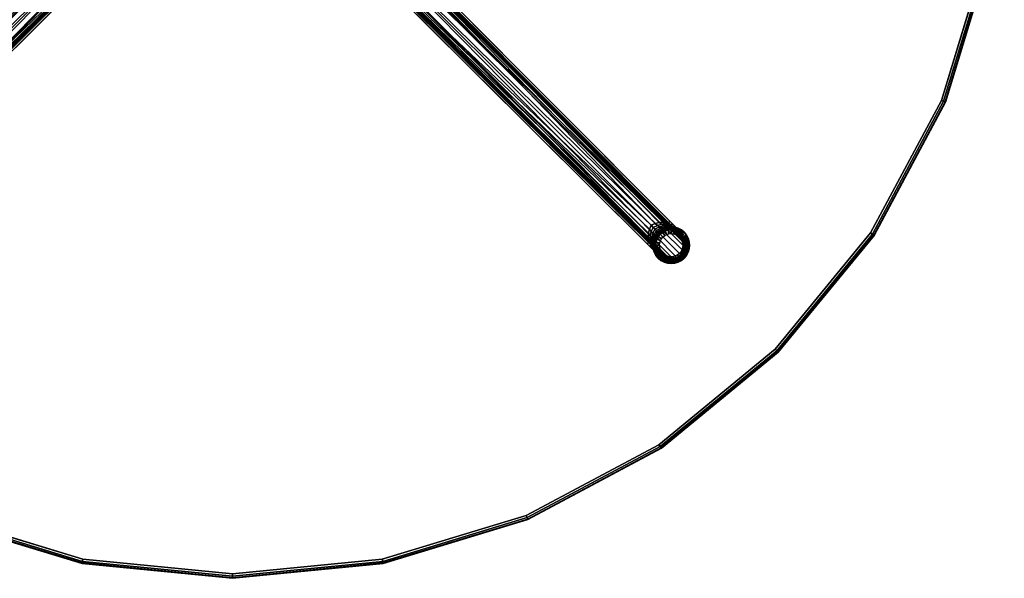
# Model space of a CAD drawing. Header units: inches. Extents: x -213 to 429, y -72 to 85.
# Tile 528 of 656: x 362 to 388, y -23 to -8. Entities that reach past the tile are written whole.
import ezdxf

# ---------------------------------------------------------------- set-up
doc = ezdxf.new("R2010")
doc.units = ezdxf.units.IN
doc.header["$LTSCALE"] = 96
doc.header["$MEASUREMENT"] = 0
for name, color, linetype in [('A-FURN-3-TABLE-BASE-BASE', 253, 'Continuous'), ('A-FURN-3-TABLE-BASE-GLIDE', 253, 'Continuous'), ('A-FURN-3-TABLE-BASE-GLIDE-STEM', 253, 'Continuous'), ('A-FURN-3-TABLE-EDGE', 35, 'Continuous'), ('A-FURN-3-TABLE-TOP', 33, 'Continuous')]:
    doc.layers.add(name, color=color, linetype=linetype)

# ---------------------------------------------------------------- blocks, each defined once
blk = doc.blocks.new('TARN-4242-LTSXG4-3D-3')
at = {"layer": 'A-FURN-3-TABLE-BASE-BASE'}
for points, invisible_edges in [([(-1.157, -0.576, 11.774), (-1.219, -0.56, 9.641), (-11.909, -11.291, 2.161), (-12.227, -11.678, 3.72)], 4), ([(12.227, -11.678, 3.72), (11.909, -11.291, 2.161), (1.219, -0.56, 9.641), (1.157, -0.576, 11.774)], 1), ([(-11.678, -12.227, 3.72), (-11.291, -11.909, 2.161), (-0.56, -1.219, 9.641), (-0.576, -1.157, 11.774)], 1), ([(0.576, -1.157, 11.774), (0.56, -1.219, 9.641), (11.291, -11.909, 2.161), (11.678, -12.227, 3.72)], 4), ([(12.227, -11.678, 3.72), (12.227, -11.678, 3.72), (11.976, -11.359, 2.109), (11.909, -11.291, 2.161)], 10), ([(12.227, -11.678, 3.72), (12.227, -11.678, 3.72), (12.04, -11.422, 2.049), (11.976, -11.359, 2.109)], 10), ([(12.227, -11.678, 3.72), (12.227, -11.678, 3.72), (12.1, -11.481, 1.98), (12.04, -11.422, 2.049)], 10), ([(12.227, -11.678, 3.72), (12.227, -11.678, 3.72), (12.154, -11.534, 1.902), (12.1, -11.481, 1.98)], 10), ([(12.227, -11.678, 3.72), (12.227, -11.678, 3.72), (12.198, -11.576, 1.812), (12.154, -11.534, 1.902)], 10), ([(12.227, -11.678, 3.72), (12.227, -11.678, 3.72), (12.23, -11.605, 1.713), (12.198, -11.576, 1.812)], 10), ([(12.227, -11.678, 3.72), (12.227, -11.678, 3.72), (12.247, -11.619, 1.607), (12.23, -11.605, 1.713)], 10), ([(12.227, -11.678, 3.72), (12.227, -11.678, 3.72), (12.258, -11.626, 1.5), (12.247, -11.619, 1.607)], 8), ([(11.678, -12.227, 3.72), (11.678, -12.227, 3.72), (11.291, -11.909, 2.161), (11.359, -11.976, 2.109)], 10), ([(11.678, -12.227, 3.72), (11.678, -12.227, 3.72), (11.359, -11.976, 2.109), (11.422, -12.04, 2.049)], 10), ([(11.678, -12.227, 3.72), (11.678, -12.227, 3.72), (11.422, -12.04, 2.049), (11.481, -12.1, 1.98)], 10), ([(11.678, -12.227, 3.72), (11.678, -12.227, 3.72), (11.481, -12.1, 1.98), (11.534, -12.154, 1.902)], 10), ([(11.678, -12.227, 3.72), (11.678, -12.227, 3.72), (11.534, -12.154, 1.902), (11.576, -12.198, 1.812)], 10), ([(11.678, -12.227, 3.72), (11.678, -12.227, 3.72), (11.576, -12.198, 1.812), (11.605, -12.23, 1.713)], 10), ([(11.678, -12.227, 3.72), (11.678, -12.227, 3.72), (11.605, -12.23, 1.713), (11.619, -12.247, 1.607)], 10), ([(11.678, -12.227, 3.72), (11.678, -12.227, 3.72), (11.619, -12.247, 1.607), (11.626, -12.258, 1.5)], 2)]:
    blk.add_3dface(points, dxfattribs=dict(at, invisible_edges=invisible_edges))
at = {"layer": 'A-FURN-3-TABLE-BASE-GLIDE'}
for points, invisible_edges in [([(11.657, -11.519), (11.657, -12.35), (11.581, -12.288), (11.581, -11.581)], 5), ([(11.581, -12.288, 0.2), (11.657, -12.35, 0.2), (11.657, -11.519, 0.2), (11.581, -11.581, 0.2)], 10), ([(11.743, -11.473), (11.743, -12.396), (11.657, -12.35), (11.657, -11.519)], 5), ([(11.657, -12.35, 0.2), (11.743, -12.396, 0.2), (11.743, -11.473, 0.2), (11.657, -11.519, 0.2)], 10), ([(11.837, -11.444), (11.837, -12.425), (11.743, -12.396), (11.743, -11.473)], 5), ([(11.743, -12.396, 0.2), (11.837, -12.425, 0.2), (11.837, -11.444, 0.2), (11.743, -11.473, 0.2)], 10), ([(11.935, -11.435), (11.935, -12.435), (11.837, -12.425), (11.837, -11.444)], 5), ([(11.837, -12.425, 0.2), (11.935, -12.435, 0.2), (11.935, -11.435, 0.2), (11.837, -11.444, 0.2)], 10), ([(12.032, -11.444), (12.032, -12.425), (11.935, -12.435), (11.935, -11.435)], 5), ([(11.935, -12.435, 0.2), (12.032, -12.425, 0.2), (12.032, -11.444, 0.2), (11.935, -11.435, 0.2)], 10), ([(12.126, -11.473), (12.126, -12.396), (12.032, -12.425), (12.032, -11.444)], 5), ([(12.032, -12.425, 0.2), (12.126, -12.396, 0.2), (12.126, -11.473, 0.2), (12.032, -11.444, 0.2)], 10), ([(12.212, -11.519), (12.212, -12.35), (12.126, -12.396), (12.126, -11.473)], 5), ([(12.126, -12.396, 0.2), (12.212, -12.35, 0.2), (12.212, -11.519, 0.2), (12.126, -11.473, 0.2)], 10), ([(12.288, -11.581), (12.288, -12.288), (12.212, -12.35), (12.212, -11.519)], 5), ([(12.212, -12.35, 0.2), (12.288, -12.288, 0.2), (12.288, -11.581, 0.2), (12.212, -11.519, 0.2)], 10), ([(11.473, -11.743), (11.473, -12.126), (11.444, -12.032), (11.444, -11.837)], 5), ([(11.444, -12.032, 0.2), (11.473, -12.126, 0.2), (11.473, -11.743, 0.2), (11.444, -11.837, 0.2)], 10), ([(11.519, -11.657), (11.519, -12.212), (11.473, -12.126), (11.473, -11.743)], 5), ([(11.473, -12.126, 0.2), (11.519, -12.212, 0.2), (11.519, -11.657, 0.2), (11.473, -11.743, 0.2)], 10), ([(11.581, -11.581), (11.581, -12.288), (11.519, -12.212), (11.519, -11.657)], 5), ([(11.519, -12.212, 0.2), (11.581, -12.288, 0.2), (11.581, -11.581, 0.2), (11.519, -11.657, 0.2)], 10), ([(12.35, -11.657), (12.35, -12.212), (12.288, -12.288), (12.288, -11.581)], 5), ([(12.288, -12.288, 0.2), (12.35, -12.212, 0.2), (12.35, -11.657, 0.2), (12.288, -11.581, 0.2)], 10), ([(12.396, -11.743), (12.396, -12.126), (12.35, -12.212), (12.35, -11.657)], 5), ([(12.35, -12.212, 0.2), (12.396, -12.126, 0.2), (12.396, -11.743, 0.2), (12.35, -11.657, 0.2)], 10), ([(12.425, -11.837), (12.425, -12.032), (12.396, -12.126), (12.396, -11.743)], 5), ([(12.396, -12.126, 0.2), (12.425, -12.032, 0.2), (12.425, -11.837, 0.2), (12.396, -11.743, 0.2)], 10), ([(11.444, -11.837), (11.444, -12.032), (11.435, -11.935)], 1), ([(11.435, -11.935, 0.2), (11.444, -12.032, 0.2), (11.444, -11.837, 0.2), (11.435, -11.935, 0.2)], 2), ([(12.435, -11.935), (12.435, -11.935), (12.425, -12.032), (12.425, -11.837)], 4), ([(12.425, -12.032, 0.2), (12.435, -11.935, 0.2), (12.435, -11.935, 0.2), (12.425, -11.837, 0.2)], 8)]:
    blk.add_3dface(points, dxfattribs=dict(at, invisible_edges=invisible_edges))
at = {"layer": 'A-FURN-3-TABLE-TOP'}
for points, invisible_edges in [([(-4.074, -20.481, 29), (0, -20.882, 29), (0, 20.882, 29), (-4.074, 20.481, 29)], 10), ([(0, 20.882, 27.75), (0, -20.882, 27.75), (-4.074, -20.481, 27.75), (-4.074, 20.481, 27.75)], 5), ([(4.074, 20.481, 29), (0, 20.882, 29), (0, -20.882, 29), (4.074, -20.481, 29)], 10), ([(0, -20.882, 27.75), (0, 20.882, 27.75), (4.074, 20.481, 27.75), (4.074, -20.481, 27.75)], 5), ([(-4.074, 20.481, 29), (-7.991, 19.292, 29), (-7.991, -19.292, 29), (-4.074, -20.481, 29)], 10), ([(-7.991, -19.292, 27.75), (-7.991, 19.292, 27.75), (-4.074, 20.481, 27.75), (-4.074, -20.481, 27.75)], 5), ([(4.074, -20.481, 29), (7.991, -19.292, 29), (7.991, 19.292, 29), (4.074, 20.481, 29)], 10), ([(7.991, 19.292, 27.75), (7.991, -19.292, 27.75), (4.074, -20.481, 27.75), (4.074, 20.481, 27.75)], 5), ([(11.601, 17.363, 29), (7.991, 19.292, 29), (7.991, -19.292, 29), (11.601, -17.363, 29)], 10), ([(7.991, -19.292, 27.75), (7.991, 19.292, 27.75), (11.601, 17.363, 27.75), (11.601, -17.363, 27.75)], 5), ([(14.766, 14.766, 29), (11.601, 17.363, 29), (11.601, -17.363, 29), (14.766, -14.766, 29)], 10), ([(11.601, -17.363, 27.75), (11.601, 17.363, 27.75), (14.766, 14.766, 27.75), (14.766, -14.766, 27.75)], 5), ([(14.766, -14.766, 29), (17.363, -11.601, 29), (17.363, 11.601, 29), (14.766, 14.766, 29)], 10), ([(17.363, 11.601, 27.75), (17.363, -11.601, 27.75), (14.766, -14.766, 27.75), (14.766, 14.766, 27.75)], 5), ([(19.292, 7.991, 29), (17.363, 11.601, 29), (17.363, -11.601, 29), (19.292, -7.991, 29)], 10), ([(17.363, -11.601, 27.75), (17.363, 11.601, 27.75), (19.292, 7.991, 27.75), (19.292, -7.991, 27.75)], 5), ([(19.292, -7.991, 29), (20.481, -4.074, 29), (20.481, 4.074, 29), (19.292, 7.991, 29)], 10), ([(20.481, 4.074, 27.75), (20.481, -4.074, 27.75), (19.292, -7.991, 27.75), (19.292, 7.991, 27.75)], 5)]:
    blk.add_3dface(points, dxfattribs=dict(at, invisible_edges=invisible_edges))
at = {"layer": 'A-FURN-3-TABLE-BASE-BASE'}
mesh = blk.add_polymesh((2, 5), dxfattribs=at)
for k, corner in enumerate([(-1.219, -0.56, 9.641), (-1.188, -0.527, 9.614), (-1.155, -0.499, 9.584), (-1.111, -0.497, 9.557), (-1.061, -0.512, 9.548), (-11.909, -11.291, 2.161), (-11.909, -11.291, 2.161), (-11.909, -11.291, 2.161), (-11.827, -11.323, 2.087), (-11.827, -11.323, 2.087)]):
    mesh.set_mesh_vertex(divmod(k, 5), corner)
mesh = blk.add_polymesh((2, 9), dxfattribs=at)
for k, corner in enumerate([(-11.323, -11.827, 2.087), (-11.308, -11.718, 2.128), (-11.314, -11.606, 2.163), (-11.342, -11.495, 2.191), (-11.39, -11.39, 2.21), (-11.495, -11.342, 2.191), (-11.606, -11.314, 2.163), (-11.718, -11.308, 2.128), (-11.827, -11.323, 2.087), (-0.512, -1.061, 9.548), (-0.512, -1.061, 9.548), (-0.512, -1.061, 9.548), (-0.512, -1.061, 9.548), (-1.061, -0.512, 9.548), (-1.061, -0.512, 9.548), (-1.061, -0.512, 9.548), (-1.061, -0.512, 9.548), (-1.061, -0.512, 9.548)]):
    mesh.set_mesh_vertex(divmod(k, 9), corner)
mesh = blk.add_polymesh((2, 9), dxfattribs=at)
for k, corner in enumerate([(11.827, -11.323, 2.087), (11.718, -11.308, 2.128), (11.606, -11.314, 2.163), (11.495, -11.342, 2.191), (11.39, -11.39, 2.21), (11.342, -11.495, 2.191), (11.314, -11.606, 2.163), (11.308, -11.718, 2.128), (11.323, -11.827, 2.087), (1.061, -0.512, 9.548), (1.061, -0.512, 9.548), (1.061, -0.512, 9.548), (1.061, -0.512, 9.548), (0.512, -1.061, 9.548), (0.512, -1.061, 9.548), (0.512, -1.061, 9.548), (0.512, -1.061, 9.548), (0.512, -1.061, 9.548)]):
    mesh.set_mesh_vertex(divmod(k, 9), corner)
mesh = blk.add_polymesh((2, 5), dxfattribs=at)
for k, corner in enumerate([(1.061, -0.512, 9.548), (1.111, -0.497, 9.557), (1.155, -0.499, 9.584), (1.188, -0.527, 9.614), (1.219, -0.56, 9.641), (11.827, -11.323, 2.087), (11.827, -11.323, 2.087), (11.909, -11.291, 2.161), (11.909, -11.291, 2.161), (11.909, -11.291, 2.161)]):
    mesh.set_mesh_vertex(divmod(k, 5), corner)
mesh = blk.add_polymesh((2, 9), dxfattribs=at)
for k, corner in enumerate([(-12.199, -11.755, 3.79), (-12.263, -11.85, 3.735), (-12.287, -11.967, 3.69), (-12.264, -12.088, 3.66), (-12.194, -12.194, 3.649), (-12.088, -12.264, 3.66), (-11.967, -12.287, 3.69), (-11.85, -12.263, 3.735), (-11.755, -12.199, 3.79), (-1.108, -0.632, 11.858), (-1.014, -0.774, 11.851), (-1.014, -0.774, 11.851), (-0.902, -0.902, 11.849), (-0.902, -0.902, 11.849), (-0.902, -0.902, 11.849), (-0.774, -1.014, 11.851), (-0.774, -1.014, 11.851), (-0.632, -1.108, 11.858)]):
    mesh.set_mesh_vertex(divmod(k, 9), corner)
mesh = blk.add_polymesh((2, 5), dxfattribs=at)
for k, corner in enumerate([(-1.108, -0.632, 11.858), (-1.11, -0.592, 11.862), (-1.12, -0.562, 11.842), (-1.139, -0.562, 11.807), (-1.157, -0.576, 11.774), (-12.199, -11.755, 3.79), (-12.217, -11.732, 3.783), (-12.228, -11.71, 3.768), (-12.232, -11.691, 3.746), (-12.227, -11.678, 3.72)]):
    mesh.set_mesh_vertex(divmod(k, 5), corner)
mesh = blk.add_polymesh((2, 9), dxfattribs=at)
for k, corner in enumerate([(11.755, -12.199, 3.79), (11.85, -12.263, 3.735), (11.967, -12.287, 3.69), (12.088, -12.264, 3.66), (12.194, -12.194, 3.649), (12.264, -12.088, 3.66), (12.287, -11.967, 3.69), (12.263, -11.85, 3.735), (12.199, -11.755, 3.79), (0.632, -1.108, 11.858), (0.774, -1.014, 11.851), (0.774, -1.014, 11.851), (0.902, -0.902, 11.849), (0.902, -0.902, 11.849), (0.902, -0.902, 11.849), (1.014, -0.774, 11.851), (1.014, -0.774, 11.851), (1.108, -0.632, 11.858)]):
    mesh.set_mesh_vertex(divmod(k, 9), corner)
mesh = blk.add_polymesh((2, 5), dxfattribs=at)
for k, corner in enumerate([(12.199, -11.755, 3.79), (12.217, -11.732, 3.783), (12.228, -11.71, 3.768), (12.232, -11.691, 3.746), (12.227, -11.678, 3.72), (1.108, -0.632, 11.858), (1.11, -0.592, 11.862), (1.12, -0.562, 11.842), (1.139, -0.562, 11.807), (1.157, -0.576, 11.774)]):
    mesh.set_mesh_vertex(divmod(k, 5), corner)
mesh = blk.add_polymesh((2, 5), dxfattribs=at)
for k, corner in enumerate([(-0.512, -1.061, 9.548), (-0.497, -1.111, 9.557), (-0.499, -1.155, 9.584), (-0.527, -1.188, 9.614), (-0.56, -1.219, 9.641), (-11.323, -11.827, 2.087), (-11.323, -11.827, 2.087), (-11.291, -11.909, 2.161), (-11.291, -11.909, 2.161), (-11.291, -11.909, 2.161)]):
    mesh.set_mesh_vertex(divmod(k, 5), corner)
mesh = blk.add_polymesh((2, 5), dxfattribs=at)
for k, corner in enumerate([(0.56, -1.219, 9.641), (0.527, -1.188, 9.614), (0.499, -1.155, 9.584), (0.497, -1.111, 9.557), (0.512, -1.061, 9.548), (11.291, -11.909, 2.161), (11.291, -11.909, 2.161), (11.291, -11.909, 2.161), (11.323, -11.827, 2.087), (11.323, -11.827, 2.087)]):
    mesh.set_mesh_vertex(divmod(k, 5), corner)
mesh = blk.add_polymesh((2, 5), dxfattribs=at)
for k, corner in enumerate([(-11.755, -12.199, 3.79), (-11.732, -12.217, 3.783), (-11.71, -12.228, 3.768), (-11.691, -12.232, 3.746), (-11.678, -12.227, 3.72), (-0.632, -1.108, 11.858), (-0.592, -1.11, 11.862), (-0.562, -1.12, 11.842), (-0.562, -1.139, 11.807), (-0.576, -1.157, 11.774)]):
    mesh.set_mesh_vertex(divmod(k, 5), corner)
mesh = blk.add_polymesh((2, 5), dxfattribs=at)
for k, corner in enumerate([(0.632, -1.108, 11.858), (0.592, -1.11, 11.862), (0.562, -1.12, 11.842), (0.562, -1.139, 11.807), (0.576, -1.157, 11.774), (11.755, -12.199, 3.79), (11.732, -12.217, 3.783), (11.71, -12.228, 3.768), (11.691, -12.232, 3.746), (11.678, -12.227, 3.72)]):
    mesh.set_mesh_vertex(divmod(k, 5), corner)
mesh = blk.add_polymesh((9, 9), dxfattribs=at)
for k, corner in enumerate([(12.258, -11.626, 1.5), (12.113, -11.524, 1.5), (11.94, -11.487, 1.5), (11.765, -11.52, 1.5), (11.618, -11.618, 1.5), (11.52, -11.765, 1.5), (11.487, -11.94, 1.5), (11.524, -12.113, 1.5), (11.626, -12.258, 1.5), (12.246, -11.617, 1.603), (12.102, -11.519, 1.605), (11.931, -11.484, 1.606), (11.759, -11.517, 1.608), (11.613, -11.613, 1.608), (11.517, -11.759, 1.608), (11.484, -11.931, 1.606), (11.519, -12.102, 1.605), (11.617, -12.246, 1.603), (12.221, -11.597, 1.703), (12.081, -11.509, 1.709), (11.916, -11.48, 1.715), (11.75, -11.514, 1.719), (11.606, -11.606, 1.722), (11.514, -11.75, 1.719), (11.48, -11.916, 1.715), (11.509, -12.081, 1.709), (11.597, -12.221, 1.703), (12.182, -11.564, 1.793), (12.047, -11.49, 1.807), (11.89, -11.47, 1.818), (11.732, -11.505, 1.827), (11.592, -11.592, 1.833), (11.505, -11.732, 1.827), (11.47, -11.89, 1.818), (11.49, -12.047, 1.807), (11.564, -12.182, 1.793), (12.124, -11.518, 1.867), (11.996, -11.461, 1.887), (11.849, -11.45, 1.905), (11.7, -11.486, 1.919), (11.566, -11.566, 1.929), (11.486, -11.7, 1.919), (11.45, -11.849, 1.905), (11.461, -11.996, 1.887), (11.518, -12.124, 1.867), (12.055, -11.469, 1.927), (11.932, -11.428, 1.955), (11.796, -11.425, 1.98), (11.659, -11.461, 1.999), (11.532, -11.532, 2.012), (11.461, -11.659, 1.999), (11.425, -11.796, 1.98), (11.428, -11.932, 1.955), (11.469, -12.055, 1.927), (11.982, -11.42, 1.984), (11.866, -11.393, 2.019), (11.74, -11.396, 2.049), (11.613, -11.431, 2.073), (11.494, -11.494, 2.089), (11.431, -11.613, 2.073), (11.396, -11.74, 2.049), (11.393, -11.866, 2.019), (11.42, -11.982, 1.984), (11.907, -11.372, 2.038), (11.795, -11.354, 2.078), (11.677, -11.361, 2.112), (11.56, -11.393, 2.139), (11.448, -11.448, 2.157), (11.393, -11.56, 2.139), (11.361, -11.677, 2.112), (11.354, -11.795, 2.078), (11.372, -11.907, 2.038), (11.827, -11.323, 2.087), (11.718, -11.308, 2.128), (11.606, -11.314, 2.163), (11.495, -11.342, 2.191), (11.39, -11.39, 2.21), (11.342, -11.495, 2.191), (11.314, -11.606, 2.163), (11.308, -11.718, 2.128), (11.323, -11.827, 2.087)]):
    mesh.set_mesh_vertex(divmod(k, 9), corner)
mesh = blk.add_polymesh((2, 9), dxfattribs=at)
for k, corner in enumerate([(11.909, -11.291, 2.161), (11.976, -11.359, 2.109), (12.04, -11.422, 2.049), (12.1, -11.481, 1.98), (12.154, -11.534, 1.902), (12.198, -11.576, 1.812), (12.23, -11.605, 1.713), (12.247, -11.619, 1.607), (12.258, -11.626, 1.5), (11.827, -11.323, 2.087), (11.907, -11.372, 2.038), (11.982, -11.42, 1.984), (12.055, -11.469, 1.927), (12.124, -11.518, 1.867), (12.182, -11.564, 1.793), (12.221, -11.597, 1.703), (12.246, -11.617, 1.603), (12.258, -11.626, 1.5)]):
    mesh.set_mesh_vertex(divmod(k, 9), corner)
mesh = blk.add_polymesh((2, 9), dxfattribs=at)
for k, corner in enumerate([(11.626, -12.258, 1.5), (11.771, -12.351, 1.5), (11.94, -12.382, 1.5), (12.108, -12.346, 1.5), (12.251, -12.251, 1.5), (12.346, -12.108, 1.5), (12.382, -11.94, 1.5), (12.351, -11.771, 1.5), (12.258, -11.626, 1.5), (11.678, -12.227, 3.72), (11.799, -12.308, 3.665), (11.945, -12.339, 3.62), (12.095, -12.311, 3.59), (12.225, -12.225, 3.579), (12.311, -12.095, 3.59), (12.339, -11.945, 3.62), (12.308, -11.799, 3.665), (12.227, -11.678, 3.72)]):
    mesh.set_mesh_vertex(divmod(k, 9), corner)
mesh = blk.add_polymesh((9, 5), dxfattribs=at)
for k, corner in enumerate([(11.755, -12.199, 3.79), (11.732, -12.217, 3.783), (11.71, -12.228, 3.768), (11.691, -12.232, 3.746), (11.678, -12.227, 3.72), (11.85, -12.263, 3.735), (11.833, -12.282, 3.729), (11.819, -12.3, 3.713), (11.809, -12.31, 3.691), (11.799, -12.308, 3.665), (11.967, -12.287, 3.69), (11.957, -12.305, 3.683), (11.953, -12.325, 3.668), (11.951, -12.339, 3.645), (11.945, -12.339, 3.62), (12.088, -12.264, 3.66), (12.086, -12.277, 3.653), (12.092, -12.296, 3.638), (12.098, -12.31, 3.615), (12.095, -12.311, 3.59), (12.194, -12.194, 3.649), (12.2, -12.2, 3.643), (12.214, -12.214, 3.627), (12.225, -12.225, 3.605), (12.225, -12.225, 3.579), (12.264, -12.088, 3.66), (12.277, -12.086, 3.653), (12.296, -12.092, 3.638), (12.31, -12.098, 3.615), (12.311, -12.095, 3.59), (12.287, -11.967, 3.69), (12.305, -11.957, 3.683), (12.325, -11.953, 3.668), (12.339, -11.951, 3.645), (12.339, -11.945, 3.62), (12.263, -11.85, 3.735), (12.282, -11.833, 3.729), (12.3, -11.819, 3.713), (12.31, -11.809, 3.691), (12.308, -11.799, 3.665), (12.199, -11.755, 3.79), (12.217, -11.732, 3.783), (12.228, -11.71, 3.768), (12.232, -11.691, 3.746), (12.227, -11.678, 3.72)]):
    mesh.set_mesh_vertex(divmod(k, 5), corner)
mesh = blk.add_polymesh((2, 9), dxfattribs=at)
for k, corner in enumerate([(11.626, -12.258, 1.5), (11.619, -12.247, 1.607), (11.605, -12.23, 1.713), (11.576, -12.198, 1.812), (11.534, -12.154, 1.902), (11.481, -12.1, 1.98), (11.422, -12.04, 2.049), (11.359, -11.976, 2.109), (11.291, -11.909, 2.161), (11.626, -12.258, 1.5), (11.617, -12.246, 1.603), (11.597, -12.221, 1.703), (11.564, -12.182, 1.793), (11.518, -12.124, 1.867), (11.469, -12.055, 1.927), (11.42, -11.982, 1.984), (11.372, -11.907, 2.038), (11.323, -11.827, 2.087)]):
    mesh.set_mesh_vertex(divmod(k, 9), corner)
at = {"layer": 'A-FURN-3-TABLE-BASE-GLIDE'}
mesh = blk.add_polymesh((2, 32), dxfattribs=dict(at, n_close=True))
for k, corner in enumerate([(11.435, -11.935), (11.444, -11.837), (11.473, -11.743), (11.519, -11.657), (11.581, -11.581), (11.657, -11.519), (11.743, -11.473), (11.837, -11.444), (11.935, -11.435), (12.032, -11.444), (12.126, -11.473), (12.212, -11.519), (12.288, -11.581), (12.35, -11.657), (12.396, -11.743), (12.425, -11.837), (12.435, -11.935), (12.425, -12.032), (12.396, -12.126), (12.35, -12.212), (12.288, -12.288), (12.212, -12.35), (12.126, -12.396), (12.032, -12.425), (11.935, -12.435), (11.837, -12.425), (11.743, -12.396), (11.657, -12.35), (11.581, -12.288), (11.519, -12.212), (11.473, -12.126), (11.444, -12.032), (11.435, -11.935, 0.2), (11.444, -11.837, 0.2), (11.473, -11.743, 0.2), (11.519, -11.657, 0.2), (11.581, -11.581, 0.2), (11.657, -11.519, 0.2), (11.743, -11.473, 0.2), (11.837, -11.444, 0.2), (11.935, -11.435, 0.2), (12.032, -11.444, 0.2), (12.126, -11.473, 0.2), (12.212, -11.519, 0.2), (12.288, -11.581, 0.2), (12.35, -11.657, 0.2), (12.396, -11.743, 0.2), (12.425, -11.837, 0.2), (12.435, -11.935, 0.2), (12.425, -12.032, 0.2), (12.396, -12.126, 0.2), (12.35, -12.212, 0.2), (12.288, -12.288, 0.2), (12.212, -12.35, 0.2), (12.126, -12.396, 0.2), (12.032, -12.425, 0.2), (11.935, -12.435, 0.2), (11.837, -12.425, 0.2), (11.743, -12.396, 0.2), (11.657, -12.35, 0.2), (11.581, -12.288, 0.2), (11.519, -12.212, 0.2), (11.473, -12.126, 0.2), (11.444, -12.032, 0.2)]):
    mesh.set_mesh_vertex(divmod(k, 32), corner)
at = {"layer": 'A-FURN-3-TABLE-BASE-GLIDE-STEM'}
mesh = blk.add_polymesh((9, 9), dxfattribs=at)
for k, corner in enumerate([(12.158, -11.711, 1.5), (12.232, -11.637, 1.5), (12.236, -11.633, 1.498), (12.24, -11.629, 1.495), (12.242, -11.627, 1.491), (12.243, -11.626, 1.485), (12.267, -11.602, 0.215), (12.266, -11.603, 0.21), (12.264, -11.605, 0.205), (12.11, -11.671, 1.5), (12.169, -11.584, 1.5), (12.172, -11.58, 1.498), (12.174, -11.575, 1.495), (12.176, -11.573, 1.491), (12.177, -11.572, 1.485), (12.195, -11.544, 0.215), (12.195, -11.545, 0.21), (12.193, -11.548, 0.205), (12.056, -11.642, 1.5), (12.096, -11.545, 1.5), (12.098, -11.54, 1.498), (12.1, -11.536, 1.495), (12.101, -11.533, 1.491), (12.102, -11.531, 1.485), (12.114, -11.501, 0.215), (12.114, -11.502, 0.21), (12.113, -11.505, 0.205), (11.996, -11.624, 1.5), (12.017, -11.521, 1.5), (12.018, -11.516, 1.498), (12.019, -11.511, 1.495), (12.019, -11.508, 1.491), (12.02, -11.507, 1.485), (12.026, -11.474, 0.215), (12.026, -11.475, 0.21), (12.025, -11.478, 0.205), (11.935, -11.618, 1.5), (11.935, -11.513, 1.5), (11.935, -11.508, 1.498), (11.935, -11.503, 1.495), (11.935, -11.499, 1.491), (11.935, -11.498, 1.485), (11.935, -11.465, 0.215), (11.935, -11.466, 0.21), (11.935, -11.469, 0.205), (11.873, -11.624, 1.5), (11.852, -11.521, 1.5), (11.851, -11.516, 1.498), (11.85, -11.511, 1.495), (11.85, -11.508, 1.491), (11.849, -11.507, 1.485), (11.843, -11.474, 0.215), (11.843, -11.475, 0.21), (11.844, -11.478, 0.205), (11.813, -11.642, 1.5), (11.773, -11.545, 1.5), (11.771, -11.54, 1.498), (11.769, -11.536, 1.495), (11.768, -11.533, 1.491), (11.768, -11.531, 1.485), (11.755, -11.501, 0.215), (11.755, -11.502, 0.21), (11.756, -11.505, 0.205), (11.759, -11.671, 1.5), (11.7, -11.584, 1.5), (11.697, -11.58, 1.498), (11.695, -11.575, 1.495), (11.693, -11.573, 1.491), (11.692, -11.572, 1.485), (11.674, -11.544, 0.215), (11.674, -11.545, 0.21), (11.676, -11.548, 0.205), (11.711, -11.711, 1.5), (11.637, -11.637, 1.5), (11.633, -11.633, 1.498), (11.629, -11.629, 1.495), (11.627, -11.627, 1.491), (11.626, -11.626, 1.485), (11.602, -11.602, 0.215), (11.603, -11.603, 0.21), (11.605, -11.605, 0.205)]):
    mesh.set_mesh_vertex(divmod(k, 9), corner)
mesh = blk.add_polymesh((9, 3), dxfattribs=at)
for k, corner in enumerate([(12.264, -11.605, 0.205), (12.26, -11.609, 0.201), (12.256, -11.613, 0.2), (12.193, -11.548, 0.205), (12.19, -11.552, 0.201), (12.187, -11.557, 0.2), (12.113, -11.505, 0.205), (12.111, -11.509, 0.201), (12.109, -11.515, 0.2), (12.025, -11.478, 0.205), (12.024, -11.483, 0.201), (12.023, -11.489, 0.2), (11.935, -11.469, 0.205), (11.935, -11.474, 0.201), (11.935, -11.48, 0.2), (11.844, -11.478, 0.205), (11.845, -11.483, 0.201), (11.846, -11.489, 0.2), (11.756, -11.505, 0.205), (11.758, -11.509, 0.201), (11.761, -11.515, 0.2), (11.676, -11.548, 0.205), (11.679, -11.552, 0.201), (11.682, -11.557, 0.2), (11.605, -11.605, 0.205), (11.609, -11.609, 0.201), (11.613, -11.613, 0.2)]):
    mesh.set_mesh_vertex(divmod(k, 3), corner)
mesh = blk.add_polymesh((9, 9), dxfattribs=at)
for k, corner in enumerate([(11.711, -11.711, 1.5), (11.637, -11.637, 1.5), (11.633, -11.633, 1.498), (11.629, -11.629, 1.495), (11.627, -11.627, 1.491), (11.626, -11.626, 1.485), (11.602, -11.602, 0.215), (11.603, -11.603, 0.21), (11.605, -11.605, 0.205), (11.671, -11.759, 1.5), (11.584, -11.7, 1.5), (11.58, -11.697, 1.498), (11.575, -11.695, 1.495), (11.573, -11.693, 1.491), (11.572, -11.692, 1.485), (11.544, -11.674, 0.215), (11.545, -11.674, 0.21), (11.548, -11.676, 0.205), (11.642, -11.813, 1.5), (11.545, -11.773, 1.5), (11.54, -11.771, 1.498), (11.536, -11.769, 1.495), (11.533, -11.768, 1.491), (11.531, -11.768, 1.485), (11.501, -11.755, 0.215), (11.502, -11.755, 0.21), (11.505, -11.756, 0.205), (11.624, -11.873, 1.5), (11.521, -11.852, 1.5), (11.516, -11.851, 1.498), (11.511, -11.85, 1.495), (11.508, -11.85, 1.491), (11.507, -11.849, 1.485), (11.474, -11.843, 0.215), (11.475, -11.843, 0.21), (11.478, -11.844, 0.205), (11.618, -11.935, 1.5), (11.513, -11.935, 1.5), (11.508, -11.935, 1.498), (11.503, -11.935, 1.495), (11.499, -11.935, 1.491), (11.498, -11.935, 1.485), (11.465, -11.935, 0.215), (11.466, -11.935, 0.21), (11.469, -11.935, 0.205), (11.624, -11.996, 1.5), (11.521, -12.017, 1.5), (11.516, -12.018, 1.498), (11.511, -12.019, 1.495), (11.508, -12.019, 1.491), (11.507, -12.02, 1.485), (11.474, -12.026, 0.215), (11.475, -12.026, 0.21), (11.478, -12.025, 0.205), (11.642, -12.056, 1.5), (11.545, -12.096, 1.5), (11.54, -12.098, 1.498), (11.536, -12.1, 1.495), (11.533, -12.101, 1.491), (11.531, -12.102, 1.485), (11.501, -12.114, 0.215), (11.502, -12.114, 0.21), (11.505, -12.113, 0.205), (11.671, -12.11, 1.5), (11.584, -12.169, 1.5), (11.58, -12.172, 1.498), (11.575, -12.174, 1.495), (11.573, -12.176, 1.491), (11.572, -12.177, 1.485), (11.544, -12.195, 0.215), (11.545, -12.195, 0.21), (11.548, -12.193, 0.205), (11.711, -12.158, 1.5), (11.637, -12.232, 1.5), (11.633, -12.236, 1.498), (11.629, -12.24, 1.495), (11.627, -12.242, 1.491), (11.626, -12.243, 1.485), (11.602, -12.267, 0.215), (11.603, -12.266, 0.21), (11.605, -12.264, 0.205)]):
    mesh.set_mesh_vertex(divmod(k, 9), corner)
mesh = blk.add_polymesh((9, 3), dxfattribs=at)
for k, corner in enumerate([(11.605, -11.605, 0.205), (11.609, -11.609, 0.201), (11.613, -11.613, 0.2), (11.548, -11.676, 0.205), (11.552, -11.679, 0.201), (11.557, -11.682, 0.2), (11.505, -11.756, 0.205), (11.509, -11.758, 0.201), (11.515, -11.761, 0.2), (11.478, -11.844, 0.205), (11.483, -11.845, 0.201), (11.489, -11.846, 0.2), (11.469, -11.935, 0.205), (11.474, -11.935, 0.201), (11.48, -11.935, 0.2), (11.478, -12.025, 0.205), (11.483, -12.024, 0.201), (11.489, -12.023, 0.2), (11.505, -12.113, 0.205), (11.509, -12.111, 0.201), (11.515, -12.109, 0.2), (11.548, -12.193, 0.205), (11.552, -12.19, 0.201), (11.557, -12.187, 0.2), (11.605, -12.264, 0.205), (11.609, -12.26, 0.201), (11.613, -12.256, 0.2)]):
    mesh.set_mesh_vertex(divmod(k, 3), corner)
mesh = blk.add_polymesh((8, 9), dxfattribs=at)
for k, corner in enumerate([(12.158, -12.158, 1.5), (12.232, -12.232, 1.5), (12.236, -12.236, 1.498), (12.24, -12.24, 1.495), (12.242, -12.242, 1.491), (12.243, -12.243, 1.485), (12.267, -12.267, 0.215), (12.266, -12.266, 0.21), (12.264, -12.264, 0.205), (12.198, -12.11, 1.5), (12.285, -12.169, 1.5), (12.29, -12.172, 1.498), (12.294, -12.174, 1.495), (12.296, -12.176, 1.491), (12.297, -12.177, 1.485), (12.325, -12.195, 0.215), (12.324, -12.195, 0.21), (12.321, -12.193, 0.205), (12.227, -12.056, 1.5), (12.324, -12.096, 1.5), (12.329, -12.098, 1.498), (12.334, -12.1, 1.495), (12.337, -12.101, 1.491), (12.338, -12.102, 1.485), (12.368, -12.114, 0.215), (12.367, -12.114, 0.21), (12.364, -12.113, 0.205), (12.245, -11.996, 1.5), (12.348, -12.017, 1.5), (12.353, -12.018, 1.498), (12.358, -12.019, 1.495), (12.361, -12.019, 1.491), (12.363, -12.02, 1.485), (12.395, -12.026, 0.215), (12.394, -12.026, 0.21), (12.391, -12.025, 0.205), (12.251, -11.935, 1.5), (12.356, -11.935, 1.5), (12.362, -11.935, 1.498), (12.366, -11.935, 1.495), (12.37, -11.935, 1.491), (12.371, -11.935, 1.485), (12.404, -11.935, 0.215), (12.403, -11.935, 0.21), (12.4, -11.935, 0.205), (12.245, -11.873, 1.5), (12.348, -11.852, 1.5), (12.353, -11.851, 1.498), (12.358, -11.85, 1.495), (12.361, -11.85, 1.491), (12.363, -11.849, 1.485), (12.395, -11.843, 0.215), (12.394, -11.843, 0.21), (12.391, -11.844, 0.205), (12.227, -11.813, 1.5), (12.324, -11.773, 1.5), (12.329, -11.771, 1.498), (12.334, -11.769, 1.495), (12.337, -11.768, 1.491), (12.338, -11.768, 1.485), (12.368, -11.755, 0.215), (12.367, -11.755, 0.21), (12.364, -11.756, 0.205), (12.198, -11.759, 1.5), (12.285, -11.7, 1.5), (12.29, -11.697, 1.498), (12.294, -11.695, 1.495), (12.296, -11.693, 1.491), (12.297, -11.692, 1.485), (12.325, -11.674, 0.215), (12.324, -11.674, 0.21), (12.321, -11.676, 0.205)]):
    mesh.set_mesh_vertex(divmod(k, 9), corner)
mesh = blk.add_polymesh((8, 3), dxfattribs=at)
for k, corner in enumerate([(12.264, -12.264, 0.205), (12.26, -12.26, 0.201), (12.256, -12.256, 0.2), (12.321, -12.193, 0.205), (12.317, -12.19, 0.201), (12.313, -12.187, 0.2), (12.364, -12.113, 0.205), (12.36, -12.111, 0.201), (12.355, -12.109, 0.2), (12.391, -12.025, 0.205), (12.386, -12.024, 0.201), (12.38, -12.023, 0.2), (12.4, -11.935, 0.205), (12.395, -11.935, 0.201), (12.389, -11.935, 0.2), (12.391, -11.844, 0.205), (12.386, -11.845, 0.201), (12.38, -11.846, 0.2), (12.364, -11.756, 0.205), (12.36, -11.758, 0.201), (12.355, -11.761, 0.2), (12.321, -11.676, 0.205), (12.317, -11.679, 0.201), (12.313, -11.682, 0.2)]):
    mesh.set_mesh_vertex(divmod(k, 3), corner)
mesh = blk.add_polymesh((9, 9), dxfattribs=at)
for k, corner in enumerate([(11.711, -12.158, 1.5), (11.637, -12.232, 1.5), (11.633, -12.236, 1.498), (11.629, -12.24, 1.495), (11.627, -12.242, 1.491), (11.626, -12.243, 1.485), (11.602, -12.267, 0.215), (11.603, -12.266, 0.21), (11.605, -12.264, 0.205), (11.759, -12.198, 1.5), (11.7, -12.285, 1.5), (11.697, -12.29, 1.498), (11.695, -12.294, 1.495), (11.693, -12.296, 1.491), (11.692, -12.297, 1.485), (11.674, -12.325, 0.215), (11.674, -12.324, 0.21), (11.676, -12.321, 0.205), (11.813, -12.227, 1.5), (11.773, -12.324, 1.5), (11.771, -12.329, 1.498), (11.769, -12.334, 1.495), (11.768, -12.337, 1.491), (11.768, -12.338, 1.485), (11.755, -12.368, 0.215), (11.755, -12.367, 0.21), (11.756, -12.364, 0.205), (11.873, -12.245, 1.5), (11.852, -12.348, 1.5), (11.851, -12.353, 1.498), (11.85, -12.358, 1.495), (11.85, -12.361, 1.491), (11.849, -12.363, 1.485), (11.843, -12.395, 0.215), (11.843, -12.394, 0.21), (11.844, -12.391, 0.205), (11.935, -12.251, 1.5), (11.935, -12.356, 1.5), (11.935, -12.362, 1.498), (11.935, -12.366, 1.495), (11.935, -12.37, 1.491), (11.935, -12.371, 1.485), (11.935, -12.404, 0.215), (11.935, -12.403, 0.21), (11.935, -12.4, 0.205), (11.996, -12.245, 1.5), (12.017, -12.348, 1.5), (12.018, -12.353, 1.498), (12.019, -12.358, 1.495), (12.019, -12.361, 1.491), (12.02, -12.363, 1.485), (12.026, -12.395, 0.215), (12.026, -12.394, 0.21), (12.025, -12.391, 0.205), (12.056, -12.227, 1.5), (12.096, -12.324, 1.5), (12.098, -12.329, 1.498), (12.1, -12.334, 1.495), (12.101, -12.337, 1.491), (12.102, -12.338, 1.485), (12.114, -12.368, 0.215), (12.114, -12.367, 0.21), (12.113, -12.364, 0.205), (12.11, -12.198, 1.5), (12.169, -12.285, 1.5), (12.172, -12.29, 1.498), (12.174, -12.294, 1.495), (12.176, -12.296, 1.491), (12.177, -12.297, 1.485), (12.195, -12.325, 0.215), (12.195, -12.324, 0.21), (12.193, -12.321, 0.205), (12.158, -12.158, 1.5), (12.232, -12.232, 1.5), (12.236, -12.236, 1.498), (12.24, -12.24, 1.495), (12.242, -12.242, 1.491), (12.243, -12.243, 1.485), (12.267, -12.267, 0.215), (12.266, -12.266, 0.21), (12.264, -12.264, 0.205)]):
    mesh.set_mesh_vertex(divmod(k, 9), corner)
mesh = blk.add_polymesh((9, 3), dxfattribs=at)
for k, corner in enumerate([(11.605, -12.264, 0.205), (11.609, -12.26, 0.201), (11.613, -12.256, 0.2), (11.676, -12.321, 0.205), (11.679, -12.317, 0.201), (11.682, -12.313, 0.2), (11.756, -12.364, 0.205), (11.758, -12.36, 0.201), (11.761, -12.355, 0.2), (11.844, -12.391, 0.205), (11.845, -12.386, 0.201), (11.846, -12.38, 0.2), (11.935, -12.4, 0.205), (11.935, -12.395, 0.201), (11.935, -12.389, 0.2), (12.025, -12.391, 0.205), (12.024, -12.386, 0.201), (12.023, -12.38, 0.2), (12.113, -12.364, 0.205), (12.111, -12.36, 0.201), (12.109, -12.355, 0.2), (12.193, -12.321, 0.205), (12.19, -12.317, 0.201), (12.187, -12.313, 0.2), (12.264, -12.264, 0.205), (12.26, -12.26, 0.201), (12.256, -12.256, 0.2)]):
    mesh.set_mesh_vertex(divmod(k, 3), corner)
at = {"layer": 'A-FURN-3-TABLE-EDGE'}
mesh = blk.add_polymesh((33, 8), dxfattribs=at)
for k, corner in enumerate([(-20.882, 0, 29), (-20.941, 0, 28.984), (-20.984, 0, 28.941), (-21, 0, 28.882), (-21, 0, 27.868), (-20.984, 0, 27.809), (-20.941, 0, 27.766), (-20.882, 0, 27.75), (-20.481, -4.074, 29), (-20.539, -4.085, 28.984), (-20.581, -4.094, 28.941), (-20.596, -4.097, 28.882), (-20.596, -4.097, 27.868), (-20.581, -4.094, 27.809), (-20.539, -4.085, 27.766), (-20.481, -4.074, 27.75), (-19.292, -7.991, 29), (-19.347, -8.014, 28.984), (-19.387, -8.03, 28.941), (-19.401, -8.036, 28.882), (-19.401, -8.036, 27.868), (-19.387, -8.03, 27.809), (-19.347, -8.014, 27.766), (-19.292, -7.991, 27.75), (-17.363, -11.601, 29), (-17.412, -11.634, 28.984), (-17.448, -11.658, 28.941), (-17.461, -11.667, 28.882), (-17.461, -11.667, 27.868), (-17.448, -11.658, 27.809), (-17.412, -11.634, 27.766), (-17.363, -11.601, 27.75), (-14.766, -14.766, 29), (-14.808, -14.808, 28.984), (-14.838, -14.838, 28.941), (-14.849, -14.849, 28.882), (-14.849, -14.849, 27.868), (-14.838, -14.838, 27.809), (-14.808, -14.808, 27.766), (-14.766, -14.766, 27.75), (-11.601, -17.363, 29), (-11.634, -17.412, 28.984), (-11.658, -17.448, 28.941), (-11.667, -17.461, 28.882), (-11.667, -17.461, 27.868), (-11.658, -17.448, 27.809), (-11.634, -17.412, 27.766), (-11.601, -17.363, 27.75), (-7.991, -19.292, 29), (-8.014, -19.347, 28.984), (-8.03, -19.387, 28.941), (-8.036, -19.401, 28.882), (-8.036, -19.401, 27.868), (-8.03, -19.387, 27.809), (-8.014, -19.347, 27.766), (-7.991, -19.292, 27.75), (-4.074, -20.481, 29), (-4.085, -20.539, 28.984), (-4.094, -20.581, 28.941), (-4.097, -20.596, 28.882), (-4.097, -20.596, 27.868), (-4.094, -20.581, 27.809), (-4.085, -20.539, 27.766), (-4.074, -20.481, 27.75), (0, -20.882, 29), (0, -20.941, 28.984), (0, -20.984, 28.941), (0, -21, 28.882), (0, -21, 27.868), (0, -20.984, 27.809), (0, -20.941, 27.766), (0, -20.882, 27.75), (4.074, -20.481, 29), (4.085, -20.539, 28.984), (4.094, -20.581, 28.941), (4.097, -20.596, 28.882), (4.097, -20.596, 27.868), (4.094, -20.581, 27.809), (4.085, -20.539, 27.766), (4.074, -20.481, 27.75), (7.991, -19.292, 29), (8.014, -19.347, 28.984), (8.03, -19.387, 28.941), (8.036, -19.401, 28.882), (8.036, -19.401, 27.868), (8.03, -19.387, 27.809), (8.014, -19.347, 27.766), (7.991, -19.292, 27.75), (11.601, -17.363, 29), (11.634, -17.412, 28.984), (11.658, -17.448, 28.941), (11.667, -17.461, 28.882), (11.667, -17.461, 27.868), (11.658, -17.448, 27.809), (11.634, -17.412, 27.766), (11.601, -17.363, 27.75), (14.766, -14.766, 29), (14.808, -14.808, 28.984), (14.838, -14.838, 28.941), (14.849, -14.849, 28.882), (14.849, -14.849, 27.868), (14.838, -14.838, 27.809), (14.808, -14.808, 27.766), (14.766, -14.766, 27.75), (17.363, -11.601, 29), (17.412, -11.634, 28.984), (17.448, -11.658, 28.941), (17.461, -11.667, 28.882), (17.461, -11.667, 27.868), (17.448, -11.658, 27.809), (17.412, -11.634, 27.766), (17.363, -11.601, 27.75), (19.292, -7.991, 29), (19.347, -8.014, 28.984), (19.387, -8.03, 28.941), (19.401, -8.036, 28.882), (19.401, -8.036, 27.868), (19.387, -8.03, 27.809), (19.347, -8.014, 27.766), (19.292, -7.991, 27.75), (20.481, -4.074, 29), (20.539, -4.085, 28.984), (20.581, -4.094, 28.941), (20.596, -4.097, 28.882), (20.596, -4.097, 27.868), (20.581, -4.094, 27.809), (20.539, -4.085, 27.766), (20.481, -4.074, 27.75), (20.882, 0, 29), (20.941, 0, 28.984), (20.984, 0, 28.941), (21, 0, 28.882), (21, 0, 27.868), (20.984, 0, 27.809), (20.941, 0, 27.766), (20.882, 0, 27.75), (20.481, 4.074, 29), (20.539, 4.085, 28.984), (20.581, 4.094, 28.941), (20.596, 4.097, 28.882), (20.596, 4.097, 27.868), (20.581, 4.094, 27.809), (20.539, 4.085, 27.766), (20.481, 4.074, 27.75), (19.292, 7.991, 29), (19.347, 8.014, 28.984), (19.387, 8.03, 28.941), (19.401, 8.036, 28.882), (19.401, 8.036, 27.868), (19.387, 8.03, 27.809), (19.347, 8.014, 27.766), (19.292, 7.991, 27.75), (17.363, 11.601, 29), (17.412, 11.634, 28.984), (17.448, 11.658, 28.941), (17.461, 11.667, 28.882), (17.461, 11.667, 27.868), (17.448, 11.658, 27.809), (17.412, 11.634, 27.766), (17.363, 11.601, 27.75), (14.766, 14.766, 29), (14.808, 14.808, 28.984), (14.838, 14.838, 28.941), (14.849, 14.849, 28.882), (14.849, 14.849, 27.868), (14.838, 14.838, 27.809), (14.808, 14.808, 27.766), (14.766, 14.766, 27.75), (11.601, 17.363, 29), (11.634, 17.412, 28.984), (11.658, 17.448, 28.941), (11.667, 17.461, 28.882), (11.667, 17.461, 27.868), (11.658, 17.448, 27.809), (11.634, 17.412, 27.766), (11.601, 17.363, 27.75), (7.991, 19.292, 29), (8.014, 19.347, 28.984), (8.03, 19.387, 28.941), (8.036, 19.401, 28.882), (8.036, 19.401, 27.868), (8.03, 19.387, 27.809), (8.014, 19.347, 27.766), (7.991, 19.292, 27.75), (4.074, 20.481, 29), (4.085, 20.539, 28.984), (4.094, 20.581, 28.941), (4.097, 20.596, 28.882), (4.097, 20.596, 27.868), (4.094, 20.581, 27.809), (4.085, 20.539, 27.766), (4.074, 20.481, 27.75), (0, 20.882, 29), (0, 20.941, 28.984), (0, 20.984, 28.941), (0, 21, 28.882), (0, 21, 27.868), (0, 20.984, 27.809), (0, 20.941, 27.766), (0, 20.882, 27.75), (-4.074, 20.481, 29), (-4.085, 20.539, 28.984), (-4.094, 20.581, 28.941), (-4.097, 20.596, 28.882), (-4.097, 20.596, 27.868), (-4.094, 20.581, 27.809), (-4.085, 20.539, 27.766), (-4.074, 20.481, 27.75), (-7.991, 19.292, 29), (-8.014, 19.347, 28.984), (-8.03, 19.387, 28.941), (-8.036, 19.401, 28.882), (-8.036, 19.401, 27.868), (-8.03, 19.387, 27.809), (-8.014, 19.347, 27.766), (-7.991, 19.292, 27.75), (-11.601, 17.363, 29), (-11.634, 17.412, 28.984), (-11.658, 17.448, 28.941), (-11.667, 17.461, 28.882), (-11.667, 17.461, 27.868), (-11.658, 17.448, 27.809), (-11.634, 17.412, 27.766), (-11.601, 17.363, 27.75), (-14.766, 14.766, 29), (-14.808, 14.808, 28.984), (-14.838, 14.838, 28.941), (-14.849, 14.849, 28.882), (-14.849, 14.849, 27.868), (-14.838, 14.838, 27.809), (-14.808, 14.808, 27.766), (-14.766, 14.766, 27.75), (-17.363, 11.601, 29), (-17.412, 11.634, 28.984), (-17.448, 11.658, 28.941), (-17.461, 11.667, 28.882), (-17.461, 11.667, 27.868), (-17.448, 11.658, 27.809), (-17.412, 11.634, 27.766), (-17.363, 11.601, 27.75), (-19.292, 7.991, 29), (-19.347, 8.014, 28.984), (-19.387, 8.03, 28.941), (-19.401, 8.036, 28.882), (-19.401, 8.036, 27.868), (-19.387, 8.03, 27.809), (-19.347, 8.014, 27.766), (-19.292, 7.991, 27.75), (-20.481, 4.074, 29), (-20.539, 4.085, 28.984), (-20.581, 4.094, 28.941), (-20.596, 4.097, 28.882), (-20.596, 4.097, 27.868), (-20.581, 4.094, 27.809), (-20.539, 4.085, 27.766), (-20.481, 4.074, 27.75), (-20.882, 0, 29), (-20.941, 0, 28.984), (-20.984, 0, 28.941), (-21, 0, 28.882), (-21, 0, 27.868), (-20.984, 0, 27.809), (-20.941, 0, 27.766), (-20.882, 0, 27.75)]):
    mesh.set_mesh_vertex(divmod(k, 8), corner)

msp = doc.modelspace()

# ---------------------------------------------------------------- block references
msp.add_blockref('TARN-4242-LTSXG4-3D-3', (367.487, -1.974))

doc.saveas('drawing.dxf')
